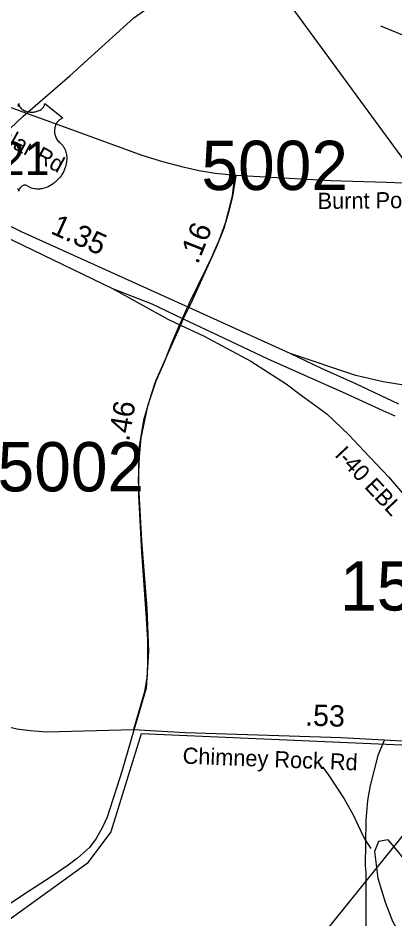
# Model space of a CAD drawing. Extents: x 1662474 to 1856135, y 779280 to 917889.
# Drawn here: x 1724377 to 1726581, y 842308 to 847574 of the extents above; entities that cross this region are included whole.
import ezdxf

# ---------------------------------------------------------------- set-up
doc = ezdxf.new("R2010")
doc.units = 0
for name, color, linetype in [('Cogo Default Point CELL', 7, 'Continuous'), ('Exist Boundary Political City Limit New', 7, 'Continuous'), ('Exist Hydrographic Misc Water Feature', 7, 'Continuous'), ('Exist Hydrographic Pond Under 1500 Sq Ft', 7, 'Continuous'), ('Exist Road Non-System Type 51', 7, 'Continuous'), ('Exist Road Non-System Type 51 Label', 7, 'Continuous'), ('Exist Road Primary Interstate Divided Center Attributed', 7, 'Continuous'), ('Exist Road Primary Interstate Ramp 1 Lane Attributed', 7, 'Continuous'), ('Exist Road Primary Interstate Service Mileage Tenths English Label', 7, 'Continuous'), ('Exist Road Primary Interstate Structure Standard Bridge Number Label', 7, 'Continuous'), ('Exist Road Primary US Shield Number Label', 7, 'Continuous'), ('Exist Road Secondary Type 51 Attributed', 7, 'Continuous'), ('Exist Road Secondary Type 51 Label', 7, 'Continuous'), ('Exist Utilities Electrical Transmission Line', 7, 'Continuous'), ('Map Preparation Boundary City Limit Buffer Line', 7, 'Continuous'), ('Prop DGN Element Guardrail', 7, 'Continuous'), ('Prop Horizontal Alignment Tick Label', 7, 'Continuous')]:
    doc.layers.add(name, color=color, linetype=linetype)

msp = doc.modelspace()

# ---------------------------------------------------------------- linework, layer by layer
at = {"layer": 'Exist Boundary Political City Limit New'}
msp.add_lwpolyline([(1728966.6, 840478.9), (1728616.1, 840478.9), (1728384, 841145.8), (1728222.6, 841217.2), (1728245.1, 841758), (1727663.6, 841744.7), (1727677, 842078.7), (1726903, 842073), (1726933.9, 843311.2), (1725097.4, 843391.3), (1724920, 842817), (1724781.1, 842631.6), (1724245.4, 842247.5), (1723970.1, 842133.4), (1723936, 841683.4), (1723738.1, 841690.2), (1724113.5, 841015.1), (1724086.1, 840817.3), (1723847.4, 840442.2), (1723513, 840455.9), (1723368, 840465.5), (1723362.6, 840465.9), (1723345.5, 840467)], dxfattribs=at)
at = {"layer": 'Exist Hydrographic Misc Water Feature'}
msp.add_lwpolyline([(1726157.3, 843196.8), (1726195.1, 843146), (1726284.7, 843009.6), (1726336.4, 842917.4), (1726395.8, 842793.1), (1726409.8, 842767.4), (1726440.9, 842720.8)], dxfattribs=at)
at = {"layer": 'Exist Hydrographic Pond Under 1500 Sq Ft'}
msp.add_lwpolyline([(1726549.8, 841777.6), (1726778.9, 841780.5), (1726813.2, 841794.8), (1726844.7, 841872), (1726859, 842415.8), (1726816.1, 842461.6), (1726727.3, 842538.8), (1726598.5, 842704.8), (1726541.2, 842770.6), (1726484, 842762), (1726461.1, 842701.9), (1726481.1, 842547.4), (1726524, 842407.2), (1726567, 842295.6), (1726615.7, 842206.9), (1726647.2, 842163.9), (1726632.8, 842101), (1726592.8, 842038), (1726569.9, 841957.9), (1726535.5, 841892.1), (1726526.9, 841843.4), (1726549.8, 841777.6)], dxfattribs=at)
at = {"layer": 'Exist Road Non-System Type 51'}
msp.add_line((1725328.5, 845798), (1725323.1, 845785.9), dxfattribs=at)
for points in [[(1725651.1, 846653.1), (1725529.1, 846664.9), (1725435.6, 846680.7), (1725350.1, 846699.4), (1725223.9, 846733.7), (1725103.1, 846771.2), (1724677.4, 846926.4), (1724077.4, 847143.2), (1723958.6, 847195.1), (1723669.1, 847347.1), (1722799.5, 847822.4)], [(1725651.1, 846653.1), (1725631, 846530.2), (1725609.1, 846444.2), (1725591.4, 846384.9), (1725549.4, 846267.6), (1725530.4, 846224.5), (1725508.4, 846174.2), (1725479, 846114.2), (1725376.9, 845903.2), (1725376.6, 845902.4)], [(1727942.8, 846530.9), (1727664.5, 846544.2), (1727127, 846583.4), (1726886.6, 846598.2), (1726679.2, 846606.4), (1726530.1, 846613), (1726205.2, 846623.2), (1725651.1, 846653.1)], [(1725376.6, 845902.4), (1725360.4, 845868.9), (1725328.5, 845798)], [(1725323.1, 845785.9), (1725268.2, 845657.9), (1725233.9, 845565.8), (1725182.9, 845451.1), (1725134.6, 845304.6), (1725095.6, 845119.6), (1725085.1, 845012.2), (1725079.9, 844870.5), (1725100.2, 844518.2), (1725129.9, 844123.5), (1725141.2, 843871.6), (1725126.5, 843657.7), (1725054.1, 843412)], [(1725054.1, 843412), (1724984.8, 843170.8), (1724899.2, 842903.1), (1724871.9, 842844.5), (1724833.6, 842778.7), (1724794.8, 842726.2), (1724726, 842663.9), (1724671.4, 842622), (1724576.9, 842558.2), (1724439.4, 842467.9), (1724211.6, 842318.6)], [(1726517.9, 843351.6), (1726481.9, 843263.4), (1726435.9, 843088.9), (1726421, 843001), (1726410.2, 842884.2), (1726407.6, 842619.4), (1726409.9, 842578.9), (1726411.5, 842294.4), (1726402.4, 841827.8), (1726402.1, 841621.9), (1726403.6, 841593.1), (1726417.6, 841515.4), (1726489.2, 841155.6), (1726492.6, 841107.6), (1726490.2, 841075.5)]]:
    msp.add_lwpolyline(points, dxfattribs=at)
at = {"layer": 'Exist Road Primary Interstate Divided Center Attributed'}
for points in [[(1725375.7, 845881.5), (1724397.3, 846323.6), (1723877.3, 846577.8), (1723254, 846886.2), (1722904.2, 847056.4)], [(1723188.4, 846816.6), (1723879.5, 846499.7), (1724929.1, 845993.1)], [(1724929.1, 845993.1), (1725160.6, 845902.8), (1725160.6, 845902.8), (1725343.4, 845815.6)], [(1724929.1, 845993.1), (1725252.8, 845814.4), (1725327.2, 845779.2)], [(1725968, 845613.8), (1725375.7, 845881.5)], [(1725343.4, 845815.6), (1725508.8, 845738), (1725837.1, 845581.7), (1726139.8, 845447.1), (1726272.1, 845389.5), (1726509.4, 845281), (1726581.3, 845248.7)], [(1725327.2, 845779.2), (1725461.2, 845715.9), (1725738.9, 845567.5), (1725944.8, 845435.4), (1726033.5, 845369.2), (1726183.8, 845261.4), (1726312.2, 845138.6), (1726400, 845045.2), (1726543.4, 844891.8), (1726625.9, 844797.4), (1726674.9, 844744.9), (1726737.1, 844680.9), (1726810.5, 844617), (1726891.8, 844545.2), (1726984.2, 844478.7), (1727101.3, 844400.1), (1727191.2, 844350.8), (1727288, 844302.4), (1727361.9, 844273), (1727463.9, 844234.1), (1727552, 844205.6), (1727671.3, 844175.4), (1727757.2, 844162.4)], [(1726604, 845316.5), (1726351.7, 845435.7), (1726151.2, 845525.6), (1725968, 845613.8)]]:
    msp.add_lwpolyline(points, dxfattribs=at)
at = {"layer": 'Exist Road Primary Interstate Ramp 1 Lane Attributed'}
msp.add_lwpolyline([(1728556.2, 845995.7), (1728318.7, 845777.5), (1728231, 845710.1), (1728169.2, 845668.2), (1728086.9, 845617.2), (1728003.5, 845567.1), (1727940, 845536), (1727892.9, 845514.4), (1727810.4, 845484.1), (1727748.2, 845463.4), (1727685.9, 845446.1), (1727497.6, 845408.1), (1727394.7, 845392.5), (1727175.2, 845389.1), (1726938.4, 845402.9), (1726643.8, 845425.4), (1726512.4, 845447.8), (1726352.5, 845484.1), (1725968, 845613.8)], dxfattribs=at)
at = {"layer": 'Exist Road Primary Interstate Structure Standard Bridge Number Label'}
for p, q in [((1728001.9, 844876.3), (1725639.2, 848101.2)), ((1727704.4, 844133.9), (1725714.8, 841668.3))]:
    msp.add_line(p, q, dxfattribs=at)
at = {"layer": 'Exist Road Secondary Type 51 Attributed'}
for points in [[(1725642.9, 846652.4), (1725628.6, 846534.5), (1725605.5, 846442.9), (1725581.1, 846344.5), (1725536.3, 846232.1), (1725396.5, 845922.4), (1725375.7, 845881.5)], [(1725375.7, 845881.5), (1725343.4, 845815.6)], [(1725343.4, 845815.6), (1725327.2, 845779.2)], [(1725327.2, 845779.2), (1725181.2, 845452.3), (1725153.7, 845367.3), (1725111.2, 845222.7), (1725086.1, 845070.6), (1725080.9, 844942.7), (1725080.9, 844785.5), (1725099.9, 844453.6), (1725126.7, 844066.5), (1725134.1, 843938.6), (1725135.3, 843824.9), (1725131.6, 843731.2), (1725116.6, 843636.2), (1725051.8, 843415.9)], [(1725051.8, 843415.9), (1725355.1, 843398.7), (1726266, 843369.5), (1726732.9, 843342.9), (1726812.9, 843344.8), (1726859.9, 843353), (1726896.7, 843368.9), (1726915.7, 843380.9), (1726934.8, 843396.8), (1726950.7, 843408.9), (1726978.6, 843443.8), (1726990.6, 843478.7), (1727010.3, 843562.5), (1727050.6, 843834.8), (1727101.4, 844181.4), (1727120.5, 844268.4)], [(1723355.3, 843539.6), (1723554.5, 843565.1), (1723675.3, 843572.8), (1723846.3, 843551), (1724370.5, 843420.3), (1724449.2, 843408.9), (1724545.6, 843402.3), (1725051.8, 843415.9)]]:
    msp.add_lwpolyline(points, dxfattribs=at)
at = {"layer": 'Exist Utilities Electrical Transmission Line'}
for points in [[(1723950.3, 846567.7), (1724405.3, 846999.3), (1724680.1, 847236.4), (1725054.1, 847574.7), (1725243.8, 847708.7), (1725641.3, 848000.8), (1725856.2, 847896.6), (1726065.3, 847788.2)], [(1734845.2, 842903.9), (1733966, 842879.2), (1733008.8, 842853.1), (1732253.9, 842835), (1731929, 842824.2), (1731751.3, 842818.3), (1731396.9, 842806.1), (1730962.4, 842790.5), (1730263.6, 842779.7), (1729751, 842773.2), (1729575.6, 843217.1), (1729363.7, 843807.8), (1729200.4, 844257.7), (1729185, 844315.8), (1729172.9, 844498.2), (1729149.8, 844956.5), (1729148.6, 845214.6), (1728925.3, 845665.2), (1728612, 846324.9), (1728474.8, 846604.4), (1728412.2, 846737.1), (1728051.5, 846887), (1727302.1, 847199), (1726499, 847525.5)]]:
    msp.add_lwpolyline(points, dxfattribs=at)
at = {"layer": 'Map Preparation Boundary City Limit Buffer Line'}
msp.add_lwpolyline([(1728966.6, 840478.9), (1728616.1, 840478.9), (1728384, 841145.8), (1728222.6, 841217.2), (1728245.1, 841758), (1727663.6, 841744.7), (1727677, 842078.7), (1726903, 842073), (1726933.9, 843311.2), (1725097.4, 843391.3), (1724920, 842817), (1724781.1, 842631.6), (1724245.4, 842247.5), (1723970.1, 842133.4), (1723936, 841683.4), (1723738.1, 841690.2), (1724113.5, 841015.1), (1724086.1, 840817.3), (1723847.4, 840442.2), (1723513, 840455.9), (1723368, 840465.5), (1723362.6, 840465.9), (1723345.5, 840467)], dxfattribs=at)
at = {"layer": 'Prop Horizontal Alignment Tick Label'}
msp.add_lwpolyline([(1724376.6, 847056.7), (1724378.2, 847059.7), (1724380.5, 847066.1), (1724381.1, 847069), (1724381.5, 847074.8), (1724381.9, 847069.9), (1724382.4, 847066.8), (1724383.2, 847063.8), (1724384.5, 847060.6), (1724386.7, 847056.1), (1724389.2, 847052.3), (1724394, 847046.7), (1724396.9, 847044), (1724399.6, 847041.8), (1724406.8, 847036.8), (1724415.3, 847032.5), (1724419.4, 847030.7), (1724423.7, 847029.2), (1724429.1, 847027.6), (1724434.7, 847026.2), (1724440.2, 847025.3), (1724445.9, 847024.5), (1724451.6, 847024), (1724456.3, 847023.9), (1724462.1, 847024), (1724467.5, 847024.3), (1724472.9, 847024.9), (1724478.9, 847025.9), (1724483.8, 847027), (1724490.2, 847028.7), (1724495.9, 847030.8), (1724501, 847033), (1724507.6, 847036.4), (1724513, 847039.7), (1724516.9, 847042.9), (1724521.5, 847047.2), (1724525.9, 847052.2), (1724528.5, 847056), (1724530.3, 847059.8), (1724532, 847063.8), (1724533, 847068.1), (1724533.5, 847071.8), (1724533.6, 847074.9), (1724639.9, 846990.3), (1724637.4, 846989.3), (1724631.6, 846986.5), (1724627, 846983.8), (1724619.7, 846978.6), (1724616.6, 846975.8), (1724613.4, 846972.9), (1724610.6, 846969.7), (1724608, 846966.8), (1724604.9, 846962.5), (1724602.2, 846958.2), (1724599.5, 846953.5), (1724597.5, 846949.4), (1724594.2, 846940.9), (1724592.7, 846935.5), (1724591.7, 846930.9), (1724590.4, 846921.4), (1724590.1, 846916.9), (1724590.1, 846912.5), (1724590.3, 846907.7), (1724590.8, 846903.2), (1724591.6, 846898.5), (1724592.4, 846894.4), (1724593.7, 846889.3), (1724595.6, 846883.4), (1724597.9, 846877.7), (1724602.7, 846868.4), (1724609, 846859), (1724613.4, 846853.7), (1724617.8, 846849.2), (1724624.4, 846843.7), (1724627.9, 846840.5), (1724632, 846836.5), (1724638.7, 846828.7), (1724641.4, 846825.1), (1724644.1, 846821), (1724646.6, 846816.8), (1724649.1, 846812.3), (1724651.1, 846808.3), (1724654.9, 846799.2), (1724657.6, 846790.4), (1724658.9, 846785.7), (1724660.8, 846775.3), (1724661.6, 846770.2), (1724662.4, 846760), (1724662.4, 846747.7), (1724661.5, 846736), (1724659.3, 846722.4), (1724657.5, 846714.2), (1724654.7, 846704.7), (1724652, 846696.5), (1724647.1, 846684.4), (1724642.8, 846675.6), (1724637.2, 846665.3), (1724633.4, 846659.1), (1724628.9, 846652.4), (1724623.4, 846644.7), (1724616.8, 846636.6), (1724609, 846628), (1724602.6, 846621.6), (1724594.4, 846614.2), (1724589.3, 846610.1), (1724582.2, 846604.7), (1724572.4, 846598.1), (1724562.7, 846592.6), (1724554.5, 846588.3), (1724547.2, 846585.2), (1724537.8, 846581.6), (1724522.1, 846577.3), (1724516.4, 846576.1), (1724509.6, 846575.1), (1724503.3, 846574.5), (1724497.1, 846574.1), (1724488.9, 846574.1), (1724480.6, 846574.7), (1724472.9, 846575.9), (1724464.8, 846577.5), (1724456.3, 846580.1), (1724448.6, 846583.1), (1724440.8, 846586.9), (1724427.7, 846595.2), (1724423.9, 846597.2), (1724421.7, 846597.8), (1724416.6, 846598), (1724411.9, 846597), (1724407, 846595.1), (1724404, 846593.5), (1724400.1, 846590.9), (1724397.1, 846588.5), (1724393.4, 846585.1), (1724390.9, 846582.2), (1724389, 846579.9), (1724385.3, 846574.1), (1724384, 846571.3), (1724382.6, 846567.7), (1724381.4, 846562.5), (1724379.7, 846569.1), (1724377.8, 846573.5), (1724375.5, 846577.3)], dxfattribs=at)

# ---------------------------------------------------------------- texts
at = {"layer": 'Cogo Default Point CELL'}
for s, p in [('5002', (1725449.5, 846568.8)), ('5002', (1724258, 844807.3)), ('1554', (1726260.4, 844111.1))]:
    msp.add_text(s, height=288, dxfattribs=at).set_placement(p)
at = {"layer": 'Exist Road Non-System Type 51 Label'}
for rotation, p in [(331.3559, (1723821, 847099.4)), (0.5782, (1726129.5, 846457.5))]:
    msp.add_text('Burnt Poplar Rd', height=95, rotation=rotation, dxfattribs=at).set_placement(p)
at = {"layer": 'Exist Road Primary Interstate Service Mileage Tenths English Label'}
msp.add_text('1.35', height=125, rotation=335.6791, dxfattribs=at).set_placement((1724561.8, 846317.9))
at = {"layer": 'Exist Road Primary US Shield Number Label'}
msp.add_text('421', height=195, dxfattribs=at).set_placement((1724125.6, 846655.9))
at = {"layer": 'Exist Road Secondary Type 51 Label'}
for s, rotation, p in [('I-40 EBL', 313.157, (1726224.2, 845017)), ('Chimney Rock Rd', 357.7571, (1725338.4, 843216.3))]:
    msp.add_text(s, height=95, rotation=rotation, dxfattribs=at).set_placement(p)
at = {"layer": 'Prop DGN Element Guardrail'}
for s, rotation, p in [('.16', 68.2848, (1725428.6, 846130.6)), ('.46', 80.6433, (1725026.9, 845095.7)), ('.53', 358.164, (1726054.3, 843438.8))]:
    msp.add_text(s, height=125, rotation=rotation, dxfattribs=at).set_placement(p)

doc.saveas('drawing.dxf')
